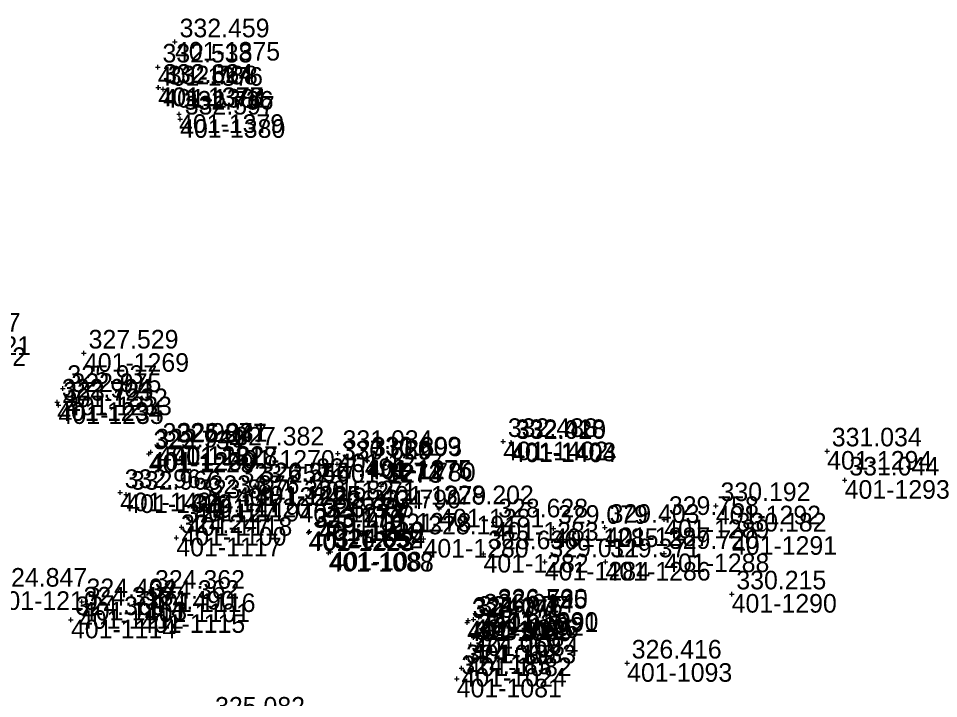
# Model space of a CAD drawing. Extents: x -829398 to -819400, y -1074439 to -1067977.
# Drawn here: x -824557.4 to -824498.1, y -1069896.9 to -1069853.1 of the extents above; entities that cross this region are included whole.
import ezdxf

# ---------------------------------------------------------------- set-up
doc = ezdxf.new("R2010")
doc.units = 0
for name, color, linetype in [('Vrstva 60', 7, 'Continuous'), ('Vrstva 61', 7, 'Continuous'), ('Čísla bodů_doměření_2012', 7, 'Continuous')]:
    doc.layers.add(name, color=color, linetype=linetype)

# ---------------------------------------------------------------- blocks, each defined once
blk = doc.blocks.new('BOD')
at = {"layer": 'Čísla bodů_doměření_2012'}
for p, q in [((-0.15, 0), (0.15, 0)), ((0, -0.15), (0, 0.15))]:
    blk.add_line(p, q, dxfattribs=at)

msp = doc.modelspace()

# ---------------------------------------------------------------- block references
at = {"layer": 'Vrstva 60'}
for p in [(-824547.338, -1069854.571), (-824548.443, -1069856.194), (-824548.4, -1069857.503), (-824548.424, -1069857.519), (-824548.098, -1069857.606), (-824547.077, -1069859.235), (-824547.003, -1069859.554), (-824553.21, -1069874.641), (-824554.581, -1069876.921), (-824554.318, -1069877.443), (-824554.932, -1069877.805), (-824554.847, -1069878.005), (-824548.435, -1069880.651), (-824547.476, -1069880.646), (-824526.161, -1069880.344), (-824525.659, -1069880.412), (-824525.633, -1069880.468), (-824549.027, -1069881.133), (-824548.905, -1069881.023), (-824547.511, -1069880.697), (-824543.812, -1069880.894), (-824536.825, -1069881.115), (-824505.264, -1069880.951), (-824536.879, -1069881.802), (-824536.864, -1069881.792), (-824534.972, -1069881.534), (-824534.921, -1069881.579), (-824538.524, -1069882.926), (-824504.133, -1069882.829), (-824543.41, -1069883.292), (-824542.155, -1069883.224), (-824542.122, -1069883.202), (-824534.041, -1069883.211), (-824550.88, -1069883.635), (-824550.476, -1069883.746), (-824545.409, -1069884.022), (-824546.088, -1069884.29), (-824539.306, -1069884.36), (-824530.29, -1069884.679), (-824512.441, -1069884.478), (-824546.55, -1069885.216), (-824537.423, -1069884.992), (-824534.994, -1069884.948), (-824515.774, -1069885.373), (-824546.923, -1069885.853), (-824538.093, -1069885.545), (-824538.025, -1069885.503), (-824526.787, -1069885.53), (-824522.927, -1069885.944), (-824519.597, -1069885.88), (-824547.249, -1069886.543), (-824538.722, -1069886.196), (-824538.665, -1069886.136), (-824511.406, -1069886.445), (-824531.302, -1069886.623), (-824537.426, -1069887.524), (-824537.309, -1069887.448), (-824527.433, -1069887.587), (-824515.775, -1069887.563), (-824523.479, -1069888.098), (-824519.562, -1069888.106), (-824548.923, -1069890.134), (-824553.341, -1069890.678), (-824511.422, -1069890.173), (-824553.535, -1069891.215), (-824549.283, -1069890.783), (-824526.804, -1069891.346), (-824554.046, -1069891.83), (-824549.587, -1069891.477), (-824528.426, -1069891.883), (-824528.072, -1069891.808), (-824527.727, -1069891.669), (-824526.82, -1069891.414), (-824528.489, -1069892.008), (-824528.084, -1069892.97), (-824528.247, -1069893.446), (-824528.523, -1069894.27), (-824518.169, -1069894.632), (-824528.853, -1069894.946), (-824529.161, -1069895.637)]:
    msp.add_blockref('BOD', p, dxfattribs=at)

# ---------------------------------------------------------------- texts
for s, p in [('401-1375', (-824547.338, -1069855.771)), ('401-1376', (-824548.443, -1069857.394)), ('401-1378', (-824548.424, -1069858.719)), ('401-1377', (-824548.4, -1069858.703)), ('401-1381', (-824548.098, -1069858.806)), ('401-1379', (-824547.077, -1069860.435)), ('401-1380', (-824547.003, -1069860.754)), ('401-1121', (-824563.404, -1069874.758)), ('401-1122', (-824563.724, -1069875.466)), ('401-1269', (-824553.21, -1069875.841)), ('401-1232', (-824554.581, -1069878.121)), ('401-1233', (-824554.318, -1069878.643)), ('401-1234', (-824554.932, -1069879.005)), ('401-1235', (-824554.847, -1069879.205)), ('401-1402', (-824526.161, -1069881.544)), ('401-1403', (-824525.659, -1069881.612)), ('401-1404', (-824525.633, -1069881.668)), ('401-1230', (-824548.905, -1069882.223)), ('401-1231', (-824548.435, -1069881.851)), ('401-1228', (-824547.511, -1069881.897)), ('401-1227', (-824547.476, -1069881.846)), ('401-1270', (-824543.812, -1069882.094)), ('401-1277', (-824536.825, -1069882.315)), ('401-1294', (-824505.264, -1069882.151)), ('401-1229', (-824549.027, -1069882.333)), ('401-1275', (-824534.972, -1069882.734)), ('401-1276', (-824534.921, -1069882.779)), ('401-1274', (-824536.879, -1069883.002)), ('401-1273', (-824536.864, -1069882.992)), ('401-1293', (-824504.133, -1069884.029)), ('401-1224', (-824543.41, -1069884.492)), ('401-1226', (-824542.155, -1069884.424)), ('401-1225', (-824542.122, -1069884.402)), ('401-1271', (-824538.524, -1069884.126)), ('401-1279', (-824534.041, -1069884.411)), ('401-1401', (-824550.88, -1069884.835)), ('401-1400', (-824550.476, -1069884.946)), ('401-1120', (-824545.409, -1069885.222)), ('401-1119', (-824546.088, -1069885.49)), ('401-1272', (-824539.306, -1069885.56)), ('401-1281', (-824530.29, -1069885.879)), ('401-1292', (-824512.441, -1069885.678)), ('401-1118', (-824546.55, -1069886.416)), ('401-1221', (-824537.423, -1069886.192)), ('401-1278', (-824534.994, -1069886.148)), ('401-1100', (-824546.923, -1069887.053)), ('401-1220', (-824538.093, -1069886.745)), ('401-1219', (-824538.025, -1069886.703)), ('401-1283', (-824526.787, -1069886.73)), ('401-1289', (-824515.774, -1069886.573)), ('401-1223', (-824538.722, -1069887.396)), ('401-1222', (-824538.665, -1069887.336)), ('401-1285', (-824522.927, -1069887.144)), ('401-1287', (-824519.597, -1069887.08)), ('401-1291', (-824511.406, -1069887.645)), ('401-1117', (-824547.249, -1069887.743)), ('401-1280', (-824531.302, -1069887.823)), ('401-1088', (-824537.426, -1069888.724)), ('401-1087', (-824537.309, -1069888.648)), ('401-1282', (-824527.433, -1069888.787)), ('401-1288', (-824515.775, -1069888.763)), ('401-1284', (-824523.479, -1069889.298)), ('401-1286', (-824519.562, -1069889.306)), ('401-1210', (-824559.104, -1069891.198)), ('401-1116', (-824548.923, -1069891.334)), ('401-1290', (-824511.422, -1069891.373)), ('401-1113', (-824553.341, -1069891.878)), ('401-1101', (-824549.283, -1069891.983)), ('401-1112', (-824553.535, -1069892.415)), ('401-1115', (-824549.587, -1069892.677)), ('401-1086', (-824528.072, -1069893.008)), ('401-1092', (-824527.727, -1069892.869)), ('401-1091', (-824526.82, -1069892.614)), ('401-1090', (-824526.804, -1069892.546)), ('401-1114', (-824554.046, -1069893.03)), ('401-1089', (-824528.489, -1069893.208)), ('401-1085', (-824528.426, -1069893.083)), ('401-1084', (-824528.084, -1069894.17)), ('401-1083', (-824528.247, -1069894.646)), ('401-1082', (-824528.523, -1069895.47)), ('401-1093', (-824518.169, -1069895.832)), ('401-1024', (-824528.853, -1069896.146)), ('401-1081', (-824529.161, -1069896.837))]:
    msp.add_text(s, height=1.2, dxfattribs=at).set_placement(p)
at = {"layer": 'Vrstva 61'}
for s, p in [('332.459', (-824547.038, -1069854.271)), ('332.538', (-824548.143, -1069855.894)), ('332.824', (-824548.124, -1069857.219)), ('332.664', (-824548.1, -1069857.203)), ('332.788', (-824547.798, -1069857.306)), ('332.736', (-824546.777, -1069858.935)), ('332.597', (-824546.703, -1069859.254)), ('323.747', (-824563.104, -1069873.258)), ('327.529', (-824552.91, -1069874.341)), ('325.937', (-824554.281, -1069876.621)), ('322.904', (-824554.632, -1069877.505)), ('322.975', (-824554.018, -1069877.143)), ('323.723', (-824554.547, -1069877.705)), ('322.987', (-824548.135, -1069880.351)), ('325.947', (-824547.211, -1069880.397)), ('326.231', (-824547.176, -1069880.346)), ('332.488', (-824525.861, -1069880.044)), ('332.418', (-824525.359, -1069880.112)), ('332.020', (-824525.333, -1069880.168)), ('323.734', (-824548.727, -1069880.833)), ('322.949', (-824548.605, -1069880.723)), ('327.382', (-824543.512, -1069880.594)), ('331.034', (-824536.525, -1069880.815)), ('331.034', (-824504.964, -1069880.651)), ('330.669', (-824536.579, -1069881.502)), ('327.520', (-824536.564, -1069881.492)), ('330.609', (-824534.672, -1069881.234)), ('331.893', (-824534.621, -1069881.279)), ('326.545', (-824541.822, -1069882.902)), ('327.491', (-824538.224, -1069882.626)), ('327.780', (-824533.741, -1069882.911)), ('331.044', (-824503.833, -1069882.529)), ('332.967', (-824550.58, -1069883.335)), ('332.966', (-824550.176, -1069883.446)), ('323.257', (-824543.11, -1069882.992)), ('326.256', (-824541.855, -1069882.924)), ('323.887', (-824545.788, -1069883.99)), ('323.876', (-824545.109, -1069883.722)), ('326.582', (-824539.006, -1069884.06)), ('326.634', (-824537.123, -1069884.692)), ('327.790', (-824534.694, -1069884.648)), ('328.202', (-824529.99, -1069884.379)), ('330.192', (-824512.141, -1069884.178)), ('324.127', (-824546.25, -1069884.916)), ('326.637', (-824537.793, -1069885.245)), ('323.335', (-824537.725, -1069885.203)), ('328.628', (-824526.487, -1069885.23)), ('329.758', (-824515.474, -1069885.073)), ('324.127', (-824546.623, -1069885.553)), ('323.774', (-824538.365, -1069885.836)), ('329.079', (-824522.627, -1069885.644)), ('329.403', (-824519.297, -1069885.58)), ('324.247', (-824546.949, -1069886.243)), ('323.176', (-824538.422, -1069885.896)), ('328.191', (-824531.002, -1069886.323)), ('330.182', (-824511.106, -1069886.145)), ('326.652', (-824537.126, -1069887.224)), ('324.054', (-824537.009, -1069887.148)), ('328.636', (-824527.133, -1069887.287)), ('329.720', (-824515.475, -1069887.263)), ('329.011', (-824523.179, -1069887.798)), ('329.371', (-824519.262, -1069887.806)), ('324.847', (-824558.804, -1069889.698)), ('324.362', (-824548.623, -1069889.834)), ('330.215', (-824511.122, -1069889.873)), ('324.404', (-824553.041, -1069890.378)), ('324.362', (-824548.983, -1069890.483)), ('324.318', (-824553.235, -1069890.915)), ('324.490', (-824549.287, -1069891.177)), ('326.595', (-824526.52, -1069891.114)), ('326.720', (-824526.504, -1069891.046)), ('324.369', (-824553.746, -1069891.53)), ('326.771', (-824528.189, -1069891.708)), ('324.046', (-824528.126, -1069891.583)), ('324.077', (-824527.772, -1069891.508)), ('326.014', (-824527.427, -1069891.369)), ('324.039', (-824527.784, -1069892.67)), ('323.912', (-824527.947, -1069893.146)), ('324.069', (-824528.223, -1069893.97)), ('324.069', (-824528.553, -1069894.646)), ('326.416', (-824517.869, -1069894.332)), ('324.185', (-824528.861, -1069895.337)), ('325.082', (-824544.75, -1069898.016))]:
    msp.add_text(s, height=1.2, dxfattribs=at).set_placement(p)

doc.saveas('drawing.dxf')
